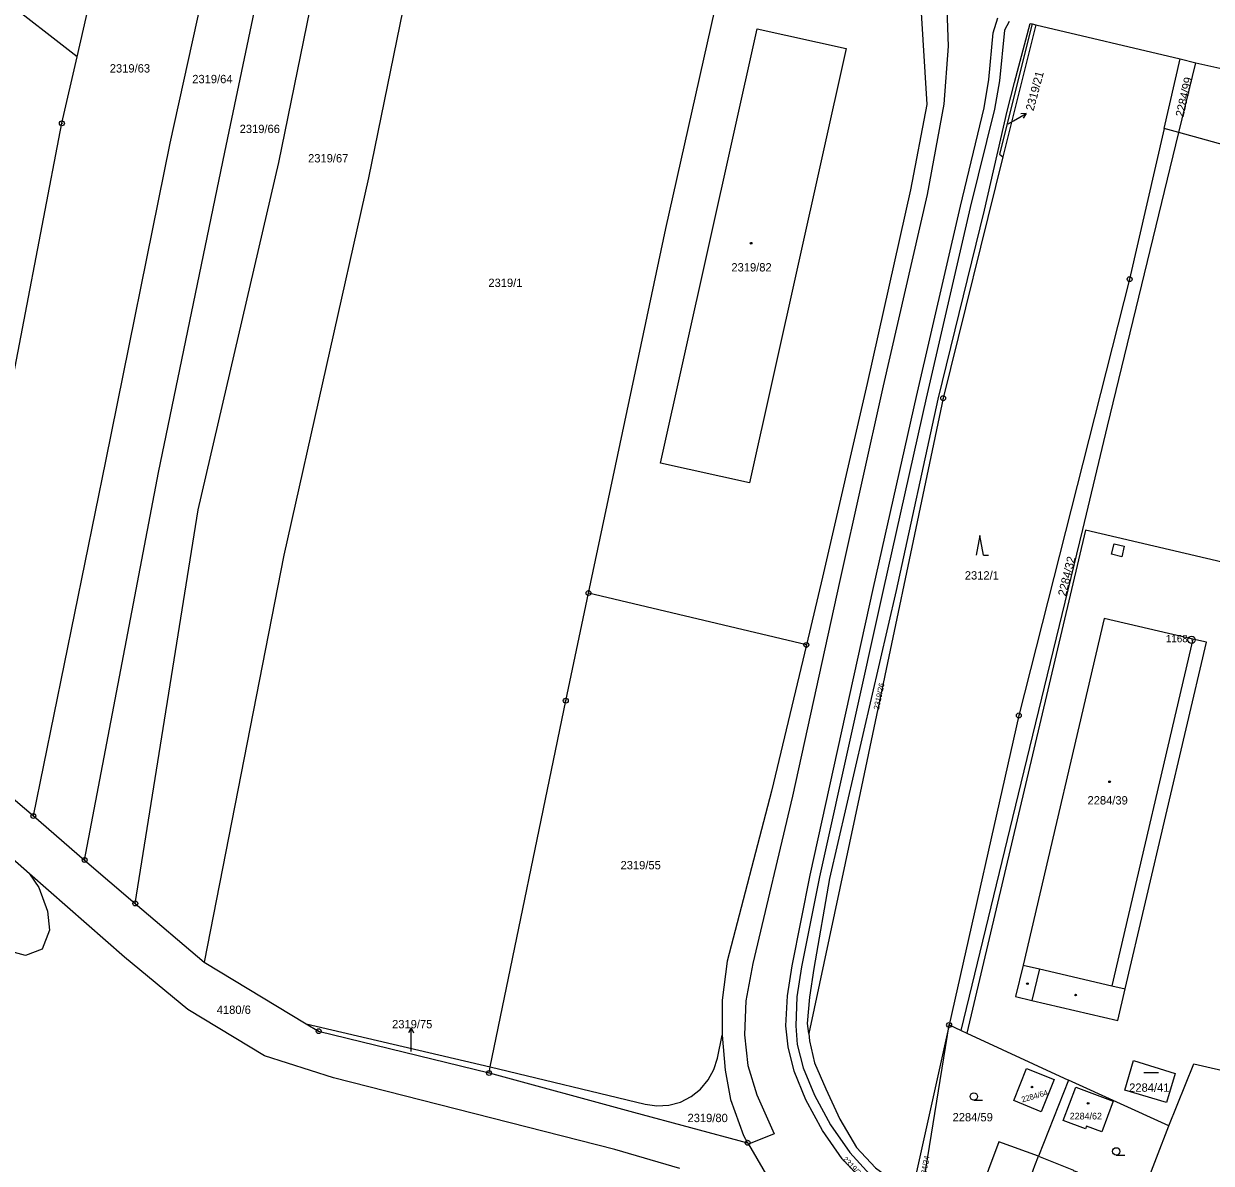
# Model space of a CAD drawing. Extents: x -733394 to -722299, y -1082822 to -1075049.
# Drawn here: x -729380.2 to -729137.9, y -1080927.6 to -1080695.2 of the extents above; entities that cross this region are included whole.
import ezdxf

# ---------------------------------------------------------------- set-up
doc = ezdxf.new("R2010")
doc.units = 0
for name, color, linetype in [('Hranice parcel', 7, 'Continuous'), ('Parcelní čísla', 7, 'Continuous'), ('Pop  PČ popisy', 7, 'Continuous'), ('Vnitřní kresba', 7, 'Continuous'), ('Značky bodu BP', 7, 'Continuous'), ('Značky budov', 7, 'Continuous'), ('Značky kultur', 7, 'Continuous')]:
    doc.layers.add(name, color=color, linetype=linetype)

msp = doc.modelspace()

# ---------------------------------------------------------------- linework, layer by layer
at = {"layer": 'Hranice parcel'}
for p, q in [((-729369.29, -1080701.93), (-729389.68, -1080686.03)), ((-729173.69, -1080695.37), (-729180.36, -1080722.31)), ((-729174.81, -1080695.11), (-729174.39, -1080695.21)), ((-729174.39, -1080695.21), (-729173.69, -1080695.37)), ((-729173.69, -1080695.37), (-729144.22, -1080702.34)), ((-729147.47, -1080716.5), (-729144.22, -1080702.34)), ((-729144.47, -1080717.33), (-729141.02, -1080703.1)), ((-729144.22, -1080702.34), (-729141.02, -1080703.1)), ((-729141.02, -1080703.1), (-729123.21, -1080707.15)), ((-729144.47, -1080717.33), (-729147.47, -1080716.5)), ((-729220.48, -1080821.89), (-729264.93, -1080811.31)), ((-729396.58, -1080841.09), (-729378.22, -1080856.79)), ((-729378.22, -1080856.79), (-729367.76, -1080865.77)), ((-729367.76, -1080865.77), (-729357.42, -1080874.63)), ((-729357.42, -1080874.63), (-729343.36, -1080886.6)), ((-729343.36, -1080886.6), (-729322.52, -1080899.17)), ((-729322.52, -1080899.17), (-729284.97, -1080907.95)), ((-729191.36, -1080899.43), (-729198.89, -1080933.45)), ((-729197.26, -1080935.78), (-729191.36, -1080899.43)), ((-729191.36, -1080899.43), (-729188.89, -1080900.57)), ((-729188.89, -1080900.57), (-729187.71, -1080901.12)), ((-729187.71, -1080901.12), (-729167.02, -1080910.7)), ((-729285.23, -1080909.22), (-729284.97, -1080907.95)), ((-729167.02, -1080910.7), (-729173.1, -1080926.18)), ((-729146.5, -1080919.97), (-729167.02, -1080910.7)), ((-729158.5, -1080950.83), (-729146.5, -1080919.97))]:
    msp.add_line(p, q, dxfattribs=at)
for points in [[(-729378.22, -1080856.79), (-729363.44, -1080784.43), (-729350.29, -1080719.51), (-729326.2, -1080610.22), (-729316.51, -1080571.46)], [(-729367.76, -1080865.77), (-729352.68, -1080786.73), (-729339.15, -1080721.37), (-729316.59, -1080613.78), (-729308.59, -1080578.37)], [(-729357.42, -1080874.63), (-729344.61, -1080794.31), (-729328.11, -1080723.48), (-729306.46, -1080617.25), (-729300.37, -1080585.54)], [(-729369.29, -1080701.93), (-729346.46, -1080602.3), (-729344.4, -1080594.54)], [(-729284.66, -1080599.38), (-729286.25, -1080611.07), (-729309.83, -1080726.61), (-729327.11, -1080803.6), (-729343.36, -1080886.6)], [(-729264.93, -1080811.31), (-729249.19, -1080736.94), (-729229.94, -1080651.1)], [(-729229.94, -1080651.1), (-729209.59, -1080670.62), (-729201.23, -1080681.63), (-729197.1, -1080691.85), (-729195.9, -1080711.66), (-729199.22, -1080729.04), (-729208.05, -1080768.57), (-729217.18, -1080808.08), (-729220.48, -1080821.89)], [(-729208.81, -1080931.3), (-729213.16, -1080926.73), (-729217.22, -1080920.98), (-729220.59, -1080914.67), (-729222.95, -1080908.84), (-729224.21, -1080903.89), (-729224.64, -1080899.57), (-729224.36, -1080893.45), (-729223.41, -1080887.36), (-729219.69, -1080868.89), (-729206.75, -1080810.19), (-729197.98, -1080771.23), (-729189.04, -1080732.4), (-729184.23, -1080712.29), (-729183.25, -1080706.51), (-729182.34, -1080697.01), (-729181.41, -1080693.96)], [(-729179.1, -1080694.72), (-729180.03, -1080696.5), (-729181.07, -1080706.8), (-729182.11, -1080712.58), (-729187.09, -1080732.63), (-729196.01, -1080771.55), (-729204.76, -1080810.39), (-729217.78, -1080869.23), (-729221.5, -1080887.58), (-729222.45, -1080893.68), (-729222.64, -1080899.6), (-729222.37, -1080903.38), (-729221.1, -1080908.18), (-729218.83, -1080913.72), (-729215.55, -1080919.8), (-729211.62, -1080925.46), (-729207.54, -1080929.92)], [(-729220.01, -1080901.18), (-729220.24, -1080899.12), (-729219.77, -1080893.76), (-729218.88, -1080887.92), (-729215.7, -1080869.56), (-729202.08, -1080810.79), (-729193.56, -1080771.76), (-729184.12, -1080733.2), (-729179.5, -1080713), (-729178.01, -1080707.16), (-729174.81, -1080695.11)], [(-729174.39, -1080695.21), (-729181.09, -1080721.74), (-729180.36, -1080722.31)], [(-729250.24, -1080784.8), (-729230.53, -1080696.2), (-729212.36, -1080700.22), (-729232.1, -1080788.83), (-729250.24, -1080784.8)], [(-729396.58, -1080841.09), (-729372.39, -1080715.47), (-729369.29, -1080701.93)], [(-729147.47, -1080716.5), (-729154.52, -1080747.26), (-729177.13, -1080836.27), (-729191.36, -1080899.43)], [(-729188.89, -1080900.57), (-729176.65, -1080850.08), (-729164.1, -1080798.33), (-729159, -1080777.28), (-729144.47, -1080717.33)], [(-729099.41, -1080728.58), (-729105.99, -1080726.94), (-729127.55, -1080722.03), (-729144.47, -1080717.33)], [(-729180.36, -1080722.31), (-729192.56, -1080771.56), (-729209.52, -1080852.08), (-729220.01, -1080901.18)], [(-729378.98, -1080868.56), (-729377.11, -1080871.41), (-729375.35, -1080876.21), (-729374.89, -1080880.08), (-729376.45, -1080883.96), (-729379.81, -1080885.24), (-729401.49, -1080879.32), (-729420.47, -1080872.73), (-729439.41, -1080865.8), (-729464.91, -1080857.42), (-729468.47, -1080855.92), (-729471.66, -1080853.75), (-729474.36, -1080850.99), (-729480.74, -1080840.46), (-729482.27, -1080836.3), (-729483.09, -1080831.93), (-729483.16, -1080827.5), (-729480.65, -1080805.64), (-729478.6, -1080793.94), (-729478.16, -1080786.86)], [(-729118.48, -1080809.01), (-729163.55, -1080798.46), (-729187.71, -1080901.12)], [(-729378.98, -1080868.56), (-729421.67, -1080831.04), (-729452.75, -1080806.73)], [(-729284.97, -1080907.95), (-729269.58, -1080833.27), (-729264.93, -1080811.31)], [(-729156.91, -1080898.51), (-729155.4, -1080892.08), (-729138.84, -1080821.35), (-729141.62, -1080820.7), (-729159.7, -1080816.48), (-729176.25, -1080887.2), (-729177.78, -1080893.63), (-729174.44, -1080894.4), (-729156.91, -1080898.51)], [(-729220.48, -1080821.89), (-729227.61, -1080851.71), (-729236.64, -1080886.43), (-729237.63, -1080894.35), (-729237.65, -1080901.52)], [(-729246.32, -1080928.71), (-729259.59, -1080924.83), (-729317, -1080910.24), (-729331.02, -1080905.69), (-729346.67, -1080896.26), (-729359.62, -1080885.57), (-729378.98, -1080868.56)], [(-729322.52, -1080899.17), (-729320, -1080900.69), (-729285.23, -1080909.22)], [(-729284.97, -1080907.95), (-729253.4, -1080915.6), (-729250.98, -1080915.94), (-729248.54, -1080915.78), (-729246.19, -1080915.14), (-729244.01, -1080914.04), (-729242.09, -1080912.52), (-729240.51, -1080910.65), (-729239.34, -1080908.51), (-729238.63, -1080906.17), (-729237.65, -1080901.52)], [(-729237.65, -1080901.52), (-729237.05, -1080908.67), (-729235.97, -1080914.65), (-729233.32, -1080921.99), (-729232.46, -1080923.46)], [(-729220.01, -1080901.18), (-729219.85, -1080902.64), (-729218.8, -1080907.12), (-729216.52, -1080912.43), (-729213.68, -1080918.61), (-729210.22, -1080924.39), (-729206.38, -1080928.56), (-729202.34, -1080931.48), (-729198.89, -1080933.45)], [(-729155.51, -1080912.7), (-729153.7, -1080906.67), (-729145.21, -1080909.31), (-729147, -1080915.23), (-729155.51, -1080912.7)], [(-729285.23, -1080909.22), (-729255.73, -1080917.18), (-729232.46, -1080923.46)], [(-729175.53, -1080908.29), (-729169.9, -1080910.58), (-729172.58, -1080917.16), (-729178.15, -1080914.84), (-729175.53, -1080908.29)], [(-729146.5, -1080919.97), (-729141.43, -1080907.32), (-729124.3, -1080911.29)], [(-729157.89, -1080914.97), (-729160.21, -1080921.21), (-729163.3, -1080920.06), (-729163.5, -1080920.6), (-729168.05, -1080918.93), (-729165.52, -1080912.14), (-729157.89, -1080914.97)], [(-729232.46, -1080923.46), (-729232.3, -1080923.74), (-729227.64, -1080931.69), (-729226.79, -1080933.13), (-729225.2, -1080934.88)], [(-729173.1, -1080926.18), (-729181.2, -1080923.24), (-729185.4, -1080934.53), (-729177.28, -1080937.6)], [(-729177.28, -1080937.6), (-729173.83, -1080928.12), (-729173.1, -1080926.18)], [(-729173.1, -1080926.18), (-729165.99, -1080929.02), (-729166.04, -1080929.12), (-729165.24, -1080929.42), (-729169.4, -1080940.58), (-729177.28, -1080937.6)]]:
    msp.add_lwpolyline(points, dxfattribs=at)
at = {"layer": 'Pop  PČ popisy'}
for p, q in [((-729179.28, -1080715.59), (-729178.23, -1080714.98)), ((-729178.23, -1080714.98), (-729175.63, -1080713.48)), ((-729175.63, -1080713.48), (-729176.75, -1080713.55)), ((-729175.63, -1080713.48), (-729176.25, -1080714.41)), ((-729301.15, -1080900.01), (-729301.65, -1080901.01)), ((-729301.15, -1080903.01), (-729301.15, -1080900.01)), ((-729301.15, -1080900.01), (-729300.65, -1080901.01)), ((-729301.14, -1080904.81), (-729301.15, -1080903.01))]:
    msp.add_line(p, q, dxfattribs=at)
at = {"layer": 'Vnitřní kresba'}
for p, q in [((-729191.85, -1080692.18), (-729191.53, -1080699.75)), ((-729191.53, -1080699.75), (-729192.45, -1080711.59)), ((-729192.45, -1080711.59), (-729195.81, -1080730.02)), ((-729195.81, -1080730.02), (-729204.83, -1080769.03)), ((-729204.83, -1080769.03), (-729213.68, -1080808.77)), ((-729158.2, -1080803.4), (-729157.7, -1080801.26)), ((-729157.7, -1080801.26), (-729155.61, -1080801.75)), ((-729155.61, -1080801.75), (-729156.11, -1080803.89)), ((-729156.11, -1080803.89), (-729158.2, -1080803.4)), ((-729213.68, -1080808.77), (-729223.33, -1080852.75)), ((-729141.62, -1080820.7), (-729158.18, -1080891.43)), ((-729223.33, -1080852.75), (-729231.43, -1080886.9)), ((-729231.43, -1080886.9), (-729232.81, -1080894.53)), ((-729176.25, -1080887.2), (-729172.93, -1080887.98)), ((-729172.93, -1080887.98), (-729174.44, -1080894.4)), ((-729172.93, -1080887.98), (-729158.18, -1080891.43)), ((-729158.18, -1080891.43), (-729155.4, -1080892.08)), ((-729232.81, -1080894.53), (-729233.12, -1080901.46)), ((-729233.12, -1080901.46), (-729232.45, -1080907.66)), ((-729232.45, -1080907.66), (-729230.62, -1080913.65)), ((-729230.62, -1080913.65), (-729227.03, -1080921.65)), ((-729227.03, -1080921.65), (-729232.3, -1080923.74))]:
    msp.add_line(p, q, dxfattribs=at)
at = {"layer": 'Značky bodu BP'}
for centre, radius in [((-729372.39, -1080715.47), 0.5), ((-729372.39, -1080715.47), 0.0303), ((-729154.52, -1080747.26), 0.5), ((-729154.52, -1080747.26), 0.0303), ((-729192.56, -1080771.56), 0.5), ((-729192.56, -1080771.56), 0.0303), ((-729264.93, -1080811.31), 0.5), ((-729264.93, -1080811.31), 0.0303), ((-729220.48, -1080821.89), 0.5), ((-729220.48, -1080821.89), 0.0303), ((-729141.87, -1080820.85), 0.75), ((-729141.87, -1080820.85), 0.03), ((-729269.58, -1080833.27), 0.5), ((-729269.58, -1080833.27), 0.0303), ((-729177.13, -1080836.27), 0.5), ((-729177.13, -1080836.27), 0.0303), ((-729378.22, -1080856.79), 0.5), ((-729378.22, -1080856.79), 0.0303), ((-729367.76, -1080865.77), 0.5), ((-729367.76, -1080865.77), 0.0303), ((-729357.42, -1080874.63), 0.5), ((-729357.42, -1080874.63), 0.0303), ((-729191.36, -1080899.43), 0.5), ((-729191.36, -1080899.43), 0.0303), ((-729320, -1080900.69), 0.5), ((-729320, -1080900.69), 0.0303), ((-729285.23, -1080909.22), 0.5), ((-729285.23, -1080909.22), 0.0303), ((-729232.46, -1080923.46), 0.5), ((-729232.46, -1080923.46), 0.0303)]:
    msp.add_circle(centre, radius, dxfattribs=at)
at = {"layer": 'Značky budov'}
for centre in [(-729231.75, -1080739.94), (-729158.62, -1080849.81), (-729175.37, -1080891.01), (-729165.53, -1080893.31), (-729174.45, -1080912.08), (-729162.99, -1080915.4)]:
    msp.add_circle(centre, 0.175, dxfattribs=at)
at = {"layer": 'Značky kultur'}
for p, q in [((-729185.08, -1080799.55), (-729185.83, -1080803.55)), ((-729184.33, -1080803.55), (-729185.08, -1080799.55)), ((-729184.33, -1080803.55), (-729183.33, -1080803.55)), ((-729151.65, -1080909.13), (-729148.65, -1080909.13)), ((-729186.32, -1080914.78), (-729184.57, -1080914.78)), ((-729157.25, -1080925.96), (-729155.5, -1080925.96))]:
    msp.add_line(p, q, dxfattribs=at)
for centre in [(-729186.32, -1080914.03), (-729157.25, -1080925.21)]:
    msp.add_circle(centre, 0.75, dxfattribs=at)

# ---------------------------------------------------------------- texts
at = {"layer": 'Parcelní čísla'}
for s, height, p in [('2319/63', 1.7, (-729362.62, -1080705.11)), ('2319/64', 1.7, (-729345.79, -1080707.29)), ('2319/66', 1.7, (-729336.12, -1080717.46)), ('2319/67', 1.7, (-729322.16, -1080723.45)), ('2319/82', 1.7, (-729235.78, -1080745.7)), ('2319/1', 1.7, (-729285.37, -1080748.86)), ('2312/1', 1.7, (-729188.15, -1080808.55)), ('2284/39', 1.7, (-729163.11, -1080854.44)), ('2319/55', 1.7, (-729258.4, -1080867.67)), ('4180/6', 1.7, (-729340.79, -1080897.17)), ('2319/75', 1.7, (-729305.02, -1080900.11)), ('2284/41', 1.7, (-729154.61, -1080913.05)), ('2319/80', 1.7, (-729244.73, -1080919.24)), ('2284/59', 1.7, (-729190.65, -1080919.09)), ('2284/62', 1.36, (-729166.74, -1080918.7))]:
    msp.add_text(s, height=height, dxfattribs=at).set_placement(p)
for s, height, rotation, p in [('2319/21', 1.7, 75, (-729174.13, -1080713.06)), ('2284/99', 1.7, 77, (-729143.54, -1080714.3)), ('2284/32', 1.7, 76, (-729167.54, -1080812.06)), ('2319/26', 1.139, 78, (-729205.67, -1080835.18)), ('2284/64', 1.139, 16, (-729176.4, -1080915.23)), ('2284/24', 1.139, 79, (-729196.35, -1080931.63)), ('2319/24', 1.139, 314, (-729213.19, -1080926.94))]:
    msp.add_text(s, height=height, rotation=rotation, dxfattribs=at).set_placement(p)
at = {"layer": 'Značky bodu BP'}
msp.add_text('1168', height=1.5, dxfattribs=at).set_placement((-729147.12, -1080821.35))

doc.saveas('drawing.dxf')
